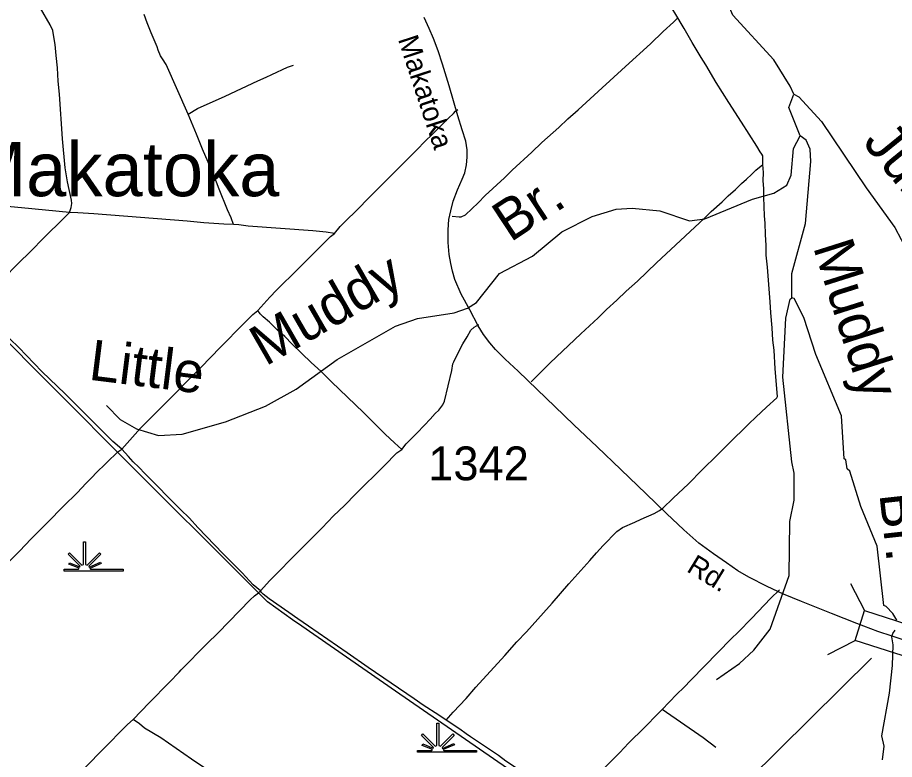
# Model space of a CAD drawing. Extents: x 2104537 to 2336408, y 34176 to 229611.
# Drawn here: x 2173826 to 2186795, y 123300 to 134278 of the extents above; entities that cross this region are included whole.
import ezdxf

# ---------------------------------------------------------------- set-up
doc = ezdxf.new("R2010")
doc.units = 0
for name, color, linetype in [('Exist Civil Demographics Community Label', 7, 'Continuous'), ('Exist Hydrographic Creek Single Shore', 7, 'Continuous'), ('Exist Hydrographic Swamp CELL', 7, 'Continuous'), ('Exist Road Non-System Type 51', 7, 'Continuous'), ('Exist Road Secondary Structure Standard Bridge CELL', 7, 'Continuous'), ('Exist Road Secondary Structure Standard Bridge Number Label', 7, 'Continuous'), ('Exist Road Secondary Type 51 Attributed', 7, 'Continuous'), ('Exist Road Secondary Type 51 Label', 7, 'Continuous'), ('Exist Road Secondary Type 51 Number Label', 7, 'Continuous'), ('Exist Utilities Electrical Transmission Line', 7, 'Continuous'), ('Old_Level_32', 7, 'Continuous')]:
    doc.layers.add(name, color=color, linetype=linetype)

msp = doc.modelspace()

# ---------------------------------------------------------------- linework, layer by layer
at = {"layer": 'Exist Hydrographic Creek Single Shore'}
for points in [[(2185305, 133145), (2185254, 133260), (2185010, 133652), (2184407, 134314), (2184255, 134664), (2184136, 135064), (2184035, 135262), (2183650, 135627), (2183468, 136017), (2182869, 137108)], [(2185400, 132529), (2185231, 132946), (2185305, 133145)], [(2185305, 133145), (2185380, 133104), (2185715, 132740), (2186379, 131759), (2186799, 131170), (2187270, 130282), (2187396, 130141), (2187932, 129728), (2188208, 129463), (2188250, 129370), (2188251, 129154), (2188170, 128886), (2188163, 128621), (2188222, 128380), (2188357, 128148), (2189308, 127548)], [(2175141, 128539), (2175342, 128332), (2175585, 128192), (2175910, 128094), (2176260, 128114), (2176900, 128298), (2177491, 128526), (2177947, 128780), (2178553, 129217), (2179417, 129712), (2179741, 129824), (2180282, 129909), (2180482, 129977), (2180615, 130060), (2180954, 130490), (2181444, 130749), (2181875, 131108), (2182324, 131336), (2182682, 131440), (2182915, 131459), (2183323, 131418), (2183765, 131272), (2183990, 131297), (2184697, 131591), (2185013, 131677), (2185204, 131795), (2185270, 131945), (2185301, 132338), (2185400, 132529)], [(2185280, 130130), (2185278, 130488), (2185482, 131229), (2185560, 132146), (2185551, 132329), (2185492, 132462), (2185400, 132529)], [(2184162, 124483), (2184502, 124719), (2184718, 124918), (2184958, 125228), (2185236, 126020), (2185248, 126820), (2185313, 127137), (2185311, 127538), (2185277, 127706), (2185145, 128955), (2185190, 129830), (2185255, 130111), (2185280, 130130)], [(2186832, 125359), (2186771, 125462), (2186672, 125563), (2186639, 125580), (2186542, 126454), (2186297, 127043), (2186136, 127568), (2186094, 127601), (2186076, 127733), (2186051, 127750), (2186014, 128384), (2185634, 129290), (2185456, 129838), (2185313, 130120), (2185280, 130130)], [(2186618, 123297), (2186642, 123496), (2186608, 123648), (2186721, 124279), (2186768, 124688), (2186776, 124996), (2186758, 125115), (2186771, 125166), (2186804, 125215)]]:
    msp.add_lwpolyline(points, dxfattribs=at)
at = {"layer": 'Exist Hydrographic Swamp CELL'}
for points in [[(2174517, 126116), (2174728, 126116), (2174736, 126131), (2174583, 126190), (2174595, 126211), (2174745, 126148), (2174752, 126159), (2174574, 126337), (2174595, 126358), (2174776, 126176), (2174801, 126185), (2174801, 126518), (2174830, 126518), (2174830, 126185), (2174855, 126176), (2175037, 126358), (2175057, 126337), (2174879, 126159), (2174887, 126145), (2175051, 126219), (2175061, 126199), (2174897, 126128), (2174903, 126116), (2175387, 126116), (2175387, 126087), (2174517, 126087)], [(2179743, 123435), (2179954, 123435), (2179962, 123450), (2179809, 123509), (2179821, 123530), (2179971, 123467), (2179978, 123478), (2179800, 123656), (2179821, 123677), (2180002, 123495), (2180027, 123505), (2180027, 123837), (2180056, 123837), (2180056, 123505), (2180081, 123495), (2180263, 123677), (2180283, 123656), (2180105, 123478), (2180113, 123464), (2180277, 123538), (2180287, 123518), (2180123, 123447), (2180129, 123435), (2180613, 123435), (2180613, 123406), (2179743, 123406)]]:
    msp.add_lwpolyline(points, close=True, dxfattribs=at)
at = {"layer": 'Exist Road Non-System Type 51'}
msp.add_line((2177389, 125768), (2177420, 125794), dxfattribs=at)
for points in [[(2183590, 134273), (2183480, 134459), (2183362, 134644), (2183236, 134868), (2182792, 135625), (2182740, 135701)], [(2174594, 131391), (2174618, 131466), (2174628, 131525), (2174625, 131575), (2174566, 131846), (2174531, 132052), (2174492, 132482), (2174447, 133142), (2174427, 133336), (2174415, 133534), (2174398, 133714), (2174382, 133880), (2174364, 133994), (2174346, 134088), (2174308, 134171), (2174165, 134417), (2174087, 134539), (2173854, 134924), (2173748, 135082), (2173722, 135126), (2173707, 135161)], [(2176349, 132850), (2176022, 133585), (2175972, 133668), (2175940, 133710), (2175908, 133794), (2175892, 133844), (2175801, 134052), (2175741, 134198), (2175699, 134320)], [(2180255, 131337), (2180359, 131327), (2180389, 131329), (2180449, 131359), (2180637, 131538), (2180742, 131642), (2181026, 131904), (2181142, 132019), (2181431, 132285), (2181579, 132427), (2181834, 132652), (2181966, 132778), (2182118, 132912), (2182413, 133181), (2182816, 133555), (2183187, 133888), (2183375, 134072), (2183527, 134207), (2183590, 134273)], [(2184848, 132103), (2184850, 132231), (2184836, 132258), (2184810, 132289), (2184760, 132375), (2184535, 132729), (2184345, 133020), (2184160, 133316), (2184004, 133580), (2183935, 133688), (2183803, 133907), (2183685, 134116), (2183639, 134187), (2183590, 134273)], [(2176349, 132850), (2176489, 132930), (2176899, 133116), (2177382, 133343), (2177504, 133393), (2177586, 133436), (2177820, 133542), (2177905, 133571)], [(2177022, 131215), (2176988, 131313), (2176932, 131432), (2176807, 131738), (2176727, 131946), (2176560, 132332), (2176474, 132553), (2176349, 132850)], [(2178516, 131084), (2178596, 131184), (2178704, 131294), (2178813, 131400), (2179061, 131651), (2179368, 131955), (2179725, 132314), (2179861, 132454), (2179953, 132540), (2180200, 132789), (2180272, 132857), (2180302, 132891), (2180338, 132917)], [(2181421, 128889), (2181705, 129170), (2182156, 129597), (2182413, 129835), (2182539, 129957), (2182687, 130094), (2182828, 130230), (2182994, 130378), (2183277, 130647), (2183986, 131310), (2184086, 131408), (2184245, 131552), (2184337, 131641), (2184443, 131735), (2184531, 131821), (2184609, 131887), (2184680, 131953), (2184744, 132017), (2184848, 132103)], [(2183372, 127019), (2183521, 127165), (2183747, 127378), (2183953, 127584), (2184174, 127801), (2184334, 127965), (2184643, 128265), (2184743, 128366), (2184901, 128514), (2185058, 128652), (2185068, 128670), (2185030, 129078), (2185015, 129358), (2184999, 129504), (2184986, 129686), (2184966, 129908), (2184958, 130070), (2184946, 130200), (2184919, 130584), (2184900, 130762), (2184898, 130906), (2184886, 131066), (2184884, 131236), (2184872, 131346), (2184863, 131620), (2184863, 131748), (2184855, 131860), (2184858, 131985), (2184848, 132103)], [(2174594, 131391), (2173885, 131461), (2173461, 131500), (2173173, 131522), (2172906, 131545)], [(2173237, 130008), (2173449, 130246), (2173666, 130465), (2173780, 130585), (2174075, 130875), (2174161, 130965), (2174337, 131140), (2174389, 131188), (2174553, 131354), (2174594, 131391)], [(2177022, 131215), (2176876, 131220), (2176580, 131242), (2176334, 131265), (2174956, 131371), (2174720, 131386), (2174594, 131391)], [(2178516, 131084), (2178392, 131103), (2178194, 131123), (2177238, 131193), (2177098, 131209), (2177022, 131215)], [(2177380, 129942), (2177556, 130138), (2177656, 130242), (2177977, 130561), (2178057, 130637), (2178208, 130793), (2178356, 130937), (2178456, 131039), (2178516, 131084)], [(2175369, 127892), (2175237, 128004), (2174529, 128709), (2174185, 129038), (2173845, 129395), (2173578, 129653), (2173292, 129944), (2173237, 130008)], [(2175369, 127892), (2175644, 128204), (2175925, 128481), (2176536, 129102), (2176827, 129402), (2177170, 129745), (2177240, 129819), (2177306, 129883), (2177380, 129942)], [(2179508, 127888), (2179401, 127984), (2179263, 128113), (2178941, 128433), (2178470, 128888), (2178318, 129040), (2178169, 129175), (2178029, 129309), (2177889, 129445), (2177777, 129559), (2177667, 129658), (2177553, 129768), (2177459, 129848), (2177415, 129894), (2177380, 129942)], [(2179508, 127888), (2179575, 127970), (2179733, 128128), (2179845, 128247), (2179931, 128333), (2180004, 128417), (2180056, 128467), (2180116, 128547), (2180142, 128603), (2180247, 129057), (2180265, 129152), (2180279, 129185), (2180303, 129237), (2180412, 129450), (2180474, 129554), (2180530, 129654), (2180578, 129694), (2180648, 129736)], [(2175303, 127846), (2175309, 127852), (2175369, 127892)], [(2177420, 125794), (2177310, 125886), (2177146, 126062), (2176869, 126343), (2176495, 126732), (2176368, 126868), (2176236, 126998), (2175713, 127525), (2175621, 127625), (2175537, 127702), (2175467, 127784), (2175369, 127892)], [(2177420, 125794), (2177558, 125948), (2178005, 126403), (2178330, 126728), (2178499, 126904), (2178663, 127060), (2178827, 127229), (2179250, 127647), (2179436, 127836), (2179508, 127888)], [(2173393, 125902), (2173485, 126004), (2173686, 126215), (2173858, 126385), (2174021, 126559), (2174271, 126804), (2174508, 127048), (2174706, 127247), (2174842, 127389), (2174929, 127475), (2174989, 127539), (2175133, 127679), (2175195, 127743), (2175261, 127804), (2175303, 127846)], [(2180164, 123884), (2180268, 124000), (2180460, 124202), (2180604, 124372), (2181032, 124839), (2181210, 125039), (2181352, 125190), (2181605, 125472), (2181735, 125612), (2181980, 125897), (2182292, 126245), (2182387, 126357), (2182485, 126464), (2182687, 126674), (2182772, 126730), (2182958, 126811), (2183050, 126855), (2183244, 126941), (2183322, 126983), (2183372, 127019)], [(2183361, 124038), (2183465, 124150), (2183577, 124264), (2183680, 124364), (2183788, 124478), (2184379, 125083), (2184483, 125184), (2184686, 125390), (2184960, 125680), (2185093, 125809)], [(2175536, 123893), (2175771, 124139), (2176075, 124444), (2176218, 124590), (2176246, 124624), (2176628, 125011), (2176793, 125175), (2177266, 125660), (2177330, 125720), (2177389, 125768)], [(2180164, 123884), (2180058, 123955), (2179824, 124105), (2179694, 124197), (2179011, 124661), (2178701, 124879), (2178128, 125270), (2177973, 125383), (2177836, 125473), (2177546, 125677), (2177460, 125744), (2177436, 125770), (2177420, 125794)], [(2181966, 122641), (2182118, 122797), (2182593, 123260), (2182735, 123404), (2182860, 123539), (2183100, 123775), (2183299, 123979), (2183361, 124038)], [(2184152, 123477), (2183964, 123619), (2183361, 124038)], [(2173867, 122202), (2174043, 122386), (2174321, 122663), (2174520, 122871), (2174736, 123083), (2174855, 123212), (2175075, 123432), (2175452, 123817), (2175536, 123893)], [(2179890, 120903), (2179656, 121059), (2179285, 121310), (2178657, 121747), (2178252, 122034), (2177860, 122295), (2177672, 122431), (2177484, 122561), (2177274, 122698), (2177075, 122840), (2176897, 122959), (2176763, 123057), (2176399, 123303), (2176060, 123542), (2175944, 123618), (2175704, 123765), (2175628, 123829), (2175536, 123893)], [(2181744, 122793), (2181432, 123008), (2181176, 123192), (2181047, 123277), (2180937, 123357), (2180525, 123634), (2180459, 123680), (2180367, 123750), (2180164, 123884)]]:
    msp.add_lwpolyline(points, dxfattribs=at)
at = {"layer": 'Exist Road Secondary Structure Standard Bridge CELL'}
for p, q in [((2186147, 125906), (2186354, 125503)), ((2185810, 124855), (2186213, 125062))]:
    msp.add_line(p, q, dxfattribs=at)
msp.add_lwpolyline([(2186354, 125503), (2187298, 125200), (2187157, 124759), (2186213, 125062)], close=True, dxfattribs=at)
at = {"layer": 'Exist Road Secondary Structure Standard Bridge Number Label'}
msp.add_line((2186456, 124797), (2183574, 121949), dxfattribs=at)
at = {"layer": 'Exist Road Secondary Type 51 Attributed'}
for points in [[(2186760, 125122), (2186550, 125195), (2186238, 125313), (2185863, 125460), (2185419, 125639), (2185155, 125748), (2184915, 125861), (2184641, 125999), (2184478, 126089), (2184311, 126207), (2184121, 126345), (2183901, 126501), (2183679, 126698), (2183426, 126938), (2183123, 127230), (2182747, 127590), (2182401, 127925), (2182055, 128251), (2181772, 128522), (2181510, 128774), (2181232, 129045), (2181039, 129224), (2180894, 129364), (2180813, 129466), (2180718, 129586), (2180639, 129715), (2180514, 129953), (2180388, 130186), (2180293, 130401), (2180259, 130526), (2180232, 130639), (2180211, 130772), (2180193, 130951), (2180193, 131137), (2180207, 131291), (2180232, 131417), (2180270, 131562), (2180333, 131727), (2180404, 131886), (2180440, 131981), (2180465, 132096), (2180476, 132212), (2180478, 132318), (2180458, 132447), (2180404, 132617), (2180340, 132821), (2180209, 133267), (2180112, 133589), (2180048, 133785), (2179976, 133968), (2179915, 134115), (2179838, 134278)], [(2190652, 122858), (2189137, 123696), (2188430, 124098), (2188148, 124322), (2187906, 124543), (2187679, 124738), (2187550, 124838), (2187467, 124894), (2187390, 124928), (2187050, 125028), (2186760, 125122)]]:
    msp.add_lwpolyline(points, dxfattribs=at)
at = {"layer": 'Exist Utilities Electrical Transmission Line'}
msp.add_line((2177389, 125768), (2175303, 127846), dxfattribs=at)
for points in [[(2175303, 127846), (2175249, 127900), (2174612, 128544), (2173181, 129975)], [(2181699, 122736), (2181696, 122738), (2179415, 124312), (2178032, 125274), (2177892, 125367), (2177524, 125633), (2177389, 125768)]]:
    msp.add_lwpolyline(points, dxfattribs=at)

# ---------------------------------------------------------------- texts
at = {"layer": 'Exist Civil Demographics Community Label'}
msp.add_text('Makatoka', height=800, dxfattribs=at).set_placement((2173062, 131634))
at = {"layer": 'Exist Road Secondary Type 51 Label'}
for s, rotation, p in [('Makatoka', 288.1415, (2179450, 133958)), ('Rd.', 328.5056, (2183706, 126090))]:
    msp.add_text(s, height=300, rotation=rotation, dxfattribs=at).set_placement(p)
at = {"layer": 'Exist Road Secondary Type 51 Number Label'}
msp.add_text('1342', height=500, dxfattribs=at).set_placement((2179900, 127431))
at = {"layer": 'Old_Level_32'}
for s, rotation, p in [('Juniper', 309.1534, (2186313, 132426)), ('Br.', 33.402, (2181114, 130944)), ('Muddy', 287.5499, (2185588, 130886)), ('Muddy', 29.9157, (2177492, 129111)), ('Little', 352.8801, (2174865, 128921)), ('Br.', 276.3282, (2186572, 127228))]:
    msp.add_text(s, height=600, rotation=rotation, dxfattribs=at).set_placement(p)

doc.saveas('drawing.dxf')
